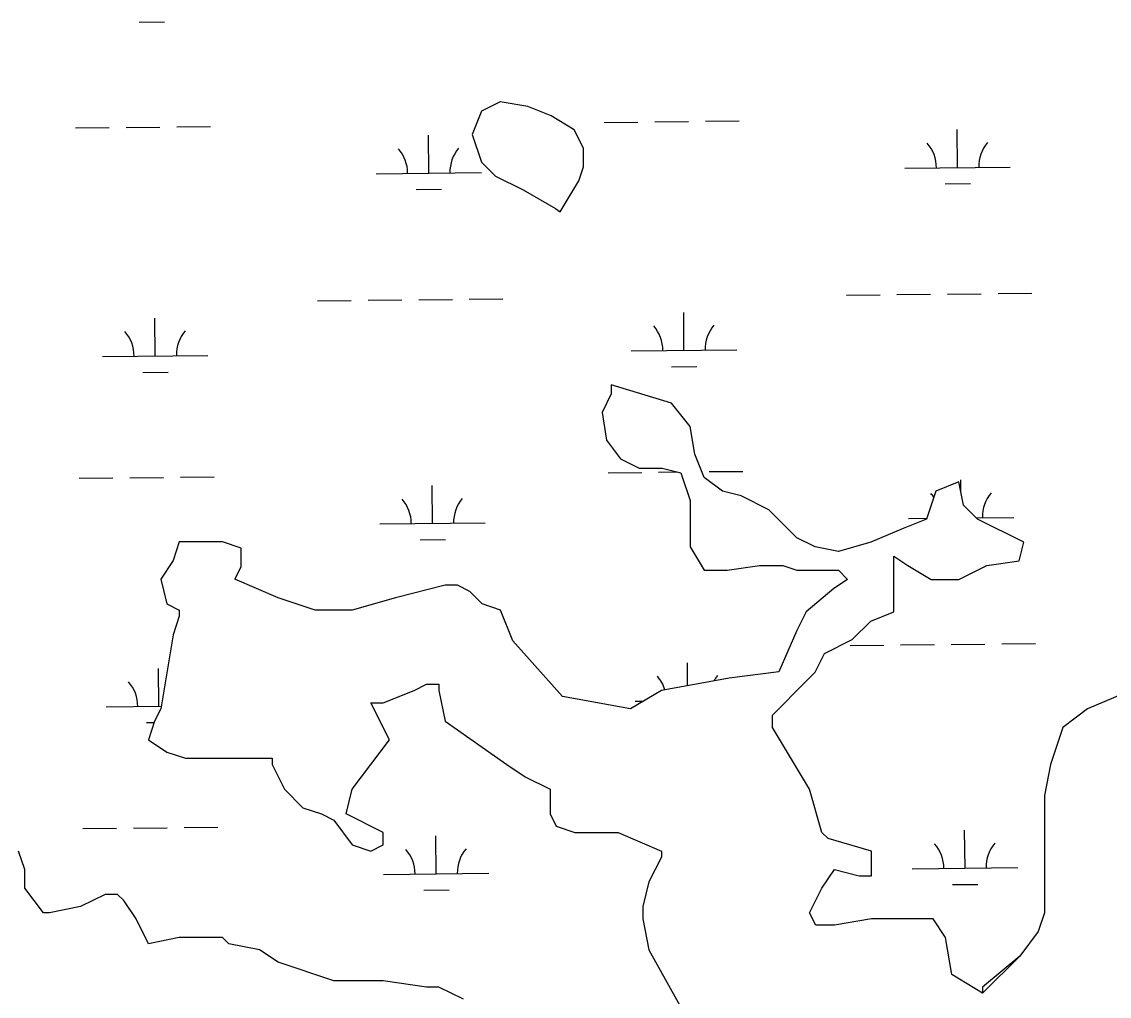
# Model space of a CAD drawing. Extents: x 3734862 to 3772949, y 391520 to 417239.
# Drawn here: x 3765146 to 3766178, y 413487 to 414412 of the extents above; entities that cross this region are included whole.
import ezdxf

# ---------------------------------------------------------------- set-up
doc = ezdxf.new("R2010")
doc.units = 0
doc.layers.add('V-TOPO-SHOR', color=7, linetype='Continuous')
doc.layers.add('V-WETL-SWMP', color=7, linetype='Continuous')

msp = doc.modelspace()

# ---------------------------------------------------------------- linework, layer by layer
at = {"layer": 'V-TOPO-SHOR'}
for p, q in [((3765600.2, 414336.3), (3765582.6, 414327.5)), ((3765626.6, 414331.9), (3765600.2, 414336.3)), ((3765582.6, 414327.5), (3765573.8, 414305.5)), ((3765648.6, 414323.1), (3765626.6, 414331.9)), ((3765670.6, 414309.9), (3765648.6, 414323.1)), ((3765573.8, 414305.5), (3765582.6, 414279.1)), ((3765679.4, 414292.3), (3765670.6, 414309.9)), ((3765679.4, 414274.7), (3765679.4, 414292.3)), ((3765582.6, 414279.1), (3765595.8, 414265.9)), ((3765675, 414261.5), (3765679.4, 414274.7)), ((3765595.8, 414265.9), (3765622.2, 414252.7)), ((3765622.2, 414252.7), (3765653, 414235.1)), ((3765657.2, 414231.9), (3765675, 414261.5)), ((3765653, 414235.1), (3765657.2, 414231.9)), ((3765763, 414050.2), (3765705.8, 414067.8)), ((3765705.8, 414067.8), (3765705.8, 414059)), ((3765705.8, 414059), (3765697, 414041.4)), ((3765780.6, 414028.2), (3765763, 414050.2)), ((3765697, 414041.4), (3765701.4, 414015)), ((3765785, 414001.8), (3765780.6, 414028.2)), ((3765701.4, 414015), (3765714.6, 413997.4)), ((3765714.6, 413997.4), (3765732.2, 413988.6)), ((3765793.8, 413979.8), (3765785, 414001.8)), ((3765732.2, 413988.6), (3765754.2, 413988.6)), ((3765754.2, 413988.6), (3765771.8, 413984.2)), ((3765771.8, 413984.2), (3765780.6, 413957.7)), ((3765811.4, 413966.6), (3765793.8, 413979.8)), ((3766035.7, 413975.4), (3766013.7, 413966.6)), ((3766040.1, 413953.3), (3766035.7, 413975.4)), ((3765829, 413962.1), (3765811.4, 413966.6)), ((3766013.7, 413966.6), (3766004.9, 413940.1)), ((3765780.6, 413957.7), (3765780.6, 413913.7)), ((3765855.4, 413948.9), (3765829, 413962.1)), ((3766053.3, 413940.1), (3766040.1, 413953.3)), ((3765881.8, 413922.5), (3765855.4, 413948.9)), ((3766004.9, 413940.1), (3765982.9, 413931.3)), ((3766097.3, 413918.1), (3766053.3, 413940.1)), ((3765899.4, 413913.7), (3765881.8, 413922.5)), ((3765982.9, 413931.3), (3765952.1, 413918.1)), ((3765295.8, 413918.4), (3765289.9, 413900.8)), ((3765336.9, 413918.4), (3765295.8, 413918.4)), ((3765354.5, 413912.5), (3765336.9, 413918.4)), ((3765354.5, 413894.9), (3765354.5, 413912.5)), ((3765780.6, 413913.7), (3765793.8, 413891.7)), ((3765921.3, 413909.3), (3765899.4, 413913.7)), ((3765952.1, 413918.1), (3765921.3, 413909.3)), ((3766092.9, 413900.5), (3766097.3, 413918.1)), ((3765974.1, 413852.1), (3765974.1, 413904.9)), ((3765974.1, 413904.9), (3765987.3, 413896.1)), ((3765289.9, 413900.8), (3765278.2, 413883.1)), ((3765348.6, 413883.1), (3765354.5, 413894.9)), ((3765793.8, 413891.7), (3765815.8, 413891.7)), ((3765815.8, 413891.7), (3765846.6, 413896.1)), ((3765846.6, 413896.1), (3765868.6, 413896.1)), ((3765868.6, 413896.1), (3765881.8, 413891.7)), ((3765881.8, 413891.7), (3765921.3, 413891.7)), ((3765921.3, 413891.7), (3765930.1, 413882.9)), ((3765987.3, 413896.1), (3766009.3, 413882.9)), ((3766035.7, 413882.9), (3766062.1, 413896.1)), ((3766062.1, 413896.1), (3766092.9, 413900.5)), ((3765278.2, 413883.1), (3765284.1, 413859.7)), ((3765389.6, 413865.5), (3765348.6, 413883.1)), ((3765930.1, 413882.9), (3765917, 413874.1)), ((3766009.3, 413882.9), (3766035.7, 413882.9)), ((3765548, 413877.3), (3765501.1, 413865.5)), ((3765559.7, 413877.3), (3765548, 413877.3)), ((3765571.4, 413871.4), (3765559.7, 413877.3)), ((3765583.2, 413859.7), (3765571.4, 413871.4)), ((3765917, 413874.1), (3765890.6, 413852.1)), ((3765284.1, 413859.7), (3765295.8, 413853.8)), ((3765424.8, 413853.8), (3765389.6, 413865.5)), ((3765501.1, 413865.5), (3765460, 413853.8)), ((3765600.8, 413853.8), (3765583.2, 413859.7)), ((3765295.8, 413853.8), (3765295.8, 413847.9)), ((3765460, 413853.8), (3765424.8, 413853.8)), ((3765612.5, 413824.5), (3765600.8, 413853.8)), ((3765890.6, 413852.1), (3765881.8, 413834.5)), ((3765952.1, 413843.3), (3765974.1, 413852.1)), ((3765295.8, 413847.9), (3765289.9, 413830.3)), ((3765934.5, 413825.7), (3765952.1, 413843.3)), ((3765289.9, 413830.3), (3765278.2, 413759.9)), ((3765881.8, 413834.5), (3765864.7, 413795.1)), ((3765659.4, 413771.6), (3765612.5, 413824.5)), ((3765908.2, 413812.5), (3765934.5, 413825.7)), ((3765899.4, 413794.9), (3765908.2, 413812.5)), ((3765817.8, 413789.2), (3765753.3, 413777.5)), ((3765864.7, 413795.1), (3765817.8, 413789.2)), ((3765890.6, 413786.1), (3765899.4, 413794.9)), ((3765489.3, 413765.8), (3765518.7, 413777.5)), ((3765518.7, 413777.5), (3765530.4, 413783.4)), ((3765530.4, 413783.4), (3765542.1, 413783.4)), ((3765542.1, 413783.4), (3765542.1, 413777.5)), ((3765542.1, 413777.5), (3765548, 413748.2)), ((3765753.3, 413777.5), (3765723.9, 413759.9)), ((3765858.8, 413753.9), (3765890.6, 413786.1)), ((3766199, 413777.5), (3766157.9, 413759.9)), ((3765723.9, 413759.9), (3765659.4, 413771.6)), ((3765278.2, 413759.9), (3765272.3, 413748.2)), ((3765495.2, 413730.6), (3765477.6, 413765.8)), ((3765477.6, 413765.8), (3765489.3, 413765.8)), ((3766157.9, 413759.9), (3766134.5, 413742.3)), ((3765272.3, 413748.2), (3765266.5, 413730.6)), ((3765548, 413748.2), (3765606.6, 413707.1)), ((3765858.8, 413742.3), (3765858.8, 413753.9)), ((3765894, 413683.6), (3765858.8, 413742.3)), ((3766134.5, 413742.3), (3766122.7, 413707.1)), ((3765266.5, 413730.6), (3765284.1, 413718.8)), ((3765460, 413683.6), (3765495.2, 413730.6)), ((3765284.1, 413718.8), (3765301.7, 413713)), ((3765301.7, 413713), (3765383.8, 413713)), ((3765383.8, 413713), (3765383.8, 413707.1)), ((3765383.8, 413707.1), (3765395.5, 413683.6)), ((3765606.6, 413707.1), (3765624.2, 413695.4)), ((3766122.7, 413707.1), (3766116.9, 413677.7)), ((3765624.2, 413695.4), (3765647.7, 413683.6)), ((3765395.5, 413683.6), (3765413.1, 413666)), ((3765454.2, 413660.1), (3765460, 413683.6)), ((3765647.7, 413683.6), (3765647.7, 413660.1)), ((3765905.7, 413642.5), (3765894, 413683.6)), ((3766116.9, 413677.7), (3766116.9, 413566.2)), ((3765413.1, 413666), (3765430.7, 413660.1)), ((3765430.7, 413660.1), (3765442.4, 413654.3)), ((3765442.4, 413654.3), (3765460, 413630.8)), ((3765489.3, 413642.5), (3765454.2, 413660.1)), ((3765647.7, 413660.1), (3765653.6, 413648.4)), ((3765653.6, 413648.4), (3765671.1, 413642.5)), ((3765489.3, 413630.8), (3765489.3, 413642.5)), ((3765671.1, 413642.5), (3765712.2, 413642.5)), ((3765712.2, 413642.5), (3765753.3, 413624.9)), ((3765911.6, 413636.7), (3765905.7, 413642.5)), ((3765952.7, 413624.9), (3765911.6, 413636.7)), ((3765149.2, 413607.3), (3765143.3, 413624.9)), ((3765460, 413630.8), (3765477.6, 413624.9)), ((3765477.6, 413624.9), (3765489.3, 413630.8)), ((3765753.3, 413624.9), (3765753.3, 413619.1)), ((3765952.7, 413601.5), (3765952.7, 413624.9)), ((3765753.3, 413619.1), (3765741.5, 413595.6)), ((3765149.2, 413589.7), (3765149.2, 413607.3)), ((3765905.7, 413589.7), (3765917.5, 413607.3)), ((3765917.5, 413607.3), (3765940.9, 413601.5)), ((3765741.5, 413595.6), (3765735.7, 413572.1)), ((3765940.9, 413601.5), (3765952.7, 413601.5)), ((3765166.8, 413566.2), (3765149.2, 413589.7)), ((3765225.4, 413583.8), (3765202, 413572.1)), ((3765237.2, 413583.8), (3765225.4, 413583.8)), ((3765243, 413578), (3765237.2, 413583.8)), ((3765894, 413566.2), (3765905.7, 413589.7)), ((3765202, 413572.1), (3765172.6, 413566.2)), ((3765254.7, 413560.4), (3765243, 413578)), ((3765735.7, 413572.1), (3765735.7, 413560.4)), ((3765172.6, 413566.2), (3765166.8, 413566.2)), ((3765266.5, 413536.9), (3765254.7, 413560.4)), ((3765735.7, 413560.4), (3765741.5, 413531)), ((3765899.9, 413554.5), (3765894, 413566.2)), ((3765952.7, 413560.4), (3765917.5, 413554.5)), ((3766011.3, 413560.4), (3765952.7, 413560.4)), ((3766023, 413542.8), (3766011.3, 413560.4)), ((3766116.9, 413566.2), (3766111, 413548.6)), ((3765917.5, 413554.5), (3765899.9, 413554.5)), ((3765295.8, 413542.8), (3765266.5, 413536.9)), ((3765336.9, 413542.8), (3765295.8, 413542.8)), ((3765342.7, 413536.9), (3765336.9, 413542.8)), ((3766028.9, 413507.6), (3766023, 413542.8)), ((3766111, 413548.6), (3766093.4, 413525.2)), ((3765372, 413531), (3765342.7, 413536.9)), ((3765389.6, 413519.3), (3765372, 413531)), ((3765741.5, 413531), (3765770.9, 413478.2)), ((3765442.4, 413501.7), (3765389.6, 413519.3)), ((3766093.4, 413525.2), (3766058.2, 413489.9)), ((3765489.3, 413501.7), (3765442.4, 413501.7)), ((3765530.4, 413495.8), (3765489.3, 413501.7)), ((3766058.2, 413489.9), (3766028.9, 413507.6)), ((3765542.1, 413495.8), (3765530.4, 413495.8)), ((3765565.6, 413484.1), (3765542.1, 413495.8))]:
    msp.add_line(p, q, dxfattribs=at)
at = {"layer": 'V-WETL-SWMP'}
for p, q in [((3765257.6, 414412.2), (3765281.6, 414412.4)), ((3765600.2, 414336.3), (3765582.6, 414327.5)), ((3765626.6, 414331.9), (3765600.2, 414336.3)), ((3765582.6, 414327.5), (3765573.8, 414305.5)), ((3765648.6, 414323.1), (3765626.6, 414331.9)), ((3765670.6, 414309.9), (3765648.6, 414323.1)), ((3765699.1, 414316.9), (3765731.1, 414317.2)), ((3765747.1, 414317.4), (3765779.1, 414317.7)), ((3765795.1, 414317.9), (3765827.1, 414318.2)), ((3765197.3, 414311.6), (3765229.3, 414311.9)), ((3765245.3, 414312.1), (3765277.3, 414312.4)), ((3765293.3, 414312.6), (3765325.3, 414312.9)), ((3765532.6, 414268.7), (3765532.2, 414304.7)), ((3765573.8, 414305.5), (3765582.6, 414279.1)), ((3765679.4, 414292.3), (3765670.6, 414309.9)), ((3766034.5, 414274), (3766034.1, 414310)), ((3765679.4, 414274.7), (3765679.4, 414292.3)), ((3765582.6, 414279.1), (3765595.8, 414265.9)), ((3765675, 414261.5), (3765679.4, 414274.7)), ((3765984.5, 414273.4), (3766084.5, 414274.5)), ((3765482.6, 414268.1), (3765582.6, 414269.2)), ((3765595.8, 414265.9), (3765622.2, 414252.7)), ((3765520.7, 414253.1), (3765544.7, 414253.4)), ((3765622.2, 414252.7), (3765653, 414235.1)), ((3765657.2, 414231.9), (3765675, 414261.5)), ((3766022.6, 414258.4), (3766046.6, 414258.7)), ((3765653, 414235.1), (3765657.2, 414231.9)), ((3765523, 414148.5), (3765555, 414148.8)), ((3765571, 414149), (3765603, 414149.3)), ((3765928.9, 414152.8), (3765960.9, 414153.1)), ((3765976.9, 414153.3), (3766008.9, 414153.6)), ((3766024.9, 414153.8), (3766056.9, 414154.1)), ((3766072.9, 414154.3), (3766104.9, 414154.6)), ((3765427, 414147.5), (3765459, 414147.8)), ((3765475, 414148), (3765507, 414148.3)), ((3765273, 414095.1), (3765272.6, 414131.1)), ((3765774.8, 414100.4), (3765774.5, 414136.4)), ((3765724.8, 414099.9), (3765824.8, 414100.9)), ((3765223, 414094.6), (3765323, 414095.6)), ((3765261.1, 414079.5), (3765285.1, 414079.8)), ((3765763, 414084.8), (3765787, 414085.1)), ((3765763, 414050.2), (3765705.8, 414067.8)), ((3765705.8, 414067.8), (3765705.8, 414059)), ((3765705.8, 414059), (3765697, 414041.4)), ((3765780.6, 414028.2), (3765763, 414050.2)), ((3765697, 414041.4), (3765701.4, 414015)), ((3765785, 414001.8), (3765780.6, 414028.2)), ((3765701.4, 414015), (3765714.6, 413997.4)), ((3765714.6, 413997.4), (3765732.2, 413988.6)), ((3765793.8, 413979.8), (3765785, 414001.8)), ((3765702.7, 413984.2), (3765734.7, 413984.5)), ((3765732.2, 413988.6), (3765754.2, 413988.6)), ((3765750.7, 413984.7), (3765768.8, 413984.9)), ((3765754.2, 413988.6), (3765771.8, 413984.2)), ((3765771.8, 413984.2), (3765780.6, 413957.7)), ((3765798.7, 413985.2), (3765830.7, 413985.5)), ((3765200.8, 413978.9), (3765232.8, 413979.2)), ((3765248.8, 413979.4), (3765280.8, 413979.7)), ((3765296.8, 413979.9), (3765328.8, 413980.2)), ((3765811.4, 413966.6), (3765793.8, 413979.8)), ((3766035.7, 413975.4), (3766013.7, 413966.6)), ((3766040.1, 413953.3), (3766035.7, 413975.4)), ((3766037.7, 413965.4), (3766037.6, 413977.3)), ((3765536.1, 413936), (3765535.7, 413972)), ((3765829, 413962.1), (3765811.4, 413966.6)), ((3766013.7, 413966.6), (3766004.9, 413940.1)), ((3765780.6, 413957.7), (3765780.6, 413913.7)), ((3765855.4, 413948.9), (3765829, 413962.1)), ((3766053.3, 413940.1), (3766040.1, 413953.3)), ((3765881.8, 413922.5), (3765855.4, 413948.9)), ((3765486.1, 413935.5), (3765586.1, 413936.5)), ((3766004.9, 413940.1), (3765982.9, 413931.3)), ((3765988, 413940.8), (3766005.2, 413941)), ((3766052, 413941.5), (3766088, 413941.8)), ((3766097.3, 413918.1), (3766053.3, 413940.1)), ((3765899.4, 413913.7), (3765881.8, 413922.5)), ((3765982.9, 413931.3), (3765952.1, 413918.1)), ((3765295.8, 413918.4), (3765289.9, 413900.8)), ((3765336.9, 413918.4), (3765295.8, 413918.4)), ((3765354.5, 413912.5), (3765336.9, 413918.4)), ((3765354.5, 413894.9), (3765354.5, 413912.5)), ((3765524.3, 413920.4), (3765548.3, 413920.7)), ((3765780.6, 413913.7), (3765793.8, 413891.7)), ((3765921.3, 413909.3), (3765899.4, 413913.7)), ((3765952.1, 413918.1), (3765921.3, 413909.3)), ((3766092.9, 413900.5), (3766097.3, 413918.1)), ((3765974.1, 413852.1), (3765974.1, 413904.9)), ((3765974.1, 413904.9), (3765987.3, 413896.1)), ((3765289.9, 413900.8), (3765278.2, 413883.1)), ((3765348.6, 413883.1), (3765354.5, 413894.9)), ((3765793.8, 413891.7), (3765815.8, 413891.7)), ((3765815.8, 413891.7), (3765846.6, 413896.1)), ((3765846.6, 413896.1), (3765868.6, 413896.1)), ((3765868.6, 413896.1), (3765881.8, 413891.7)), ((3765881.8, 413891.7), (3765921.3, 413891.7)), ((3765921.3, 413891.7), (3765930.1, 413882.9)), ((3765987.3, 413896.1), (3766009.3, 413882.9)), ((3766035.7, 413882.9), (3766062.1, 413896.1)), ((3766062.1, 413896.1), (3766092.9, 413900.5)), ((3765278.2, 413883.1), (3765284.1, 413859.7)), ((3765389.6, 413865.5), (3765348.6, 413883.1)), ((3765930.1, 413882.9), (3765917, 413874.1)), ((3766009.3, 413882.9), (3766035.7, 413882.9)), ((3765548, 413877.3), (3765501.1, 413865.5)), ((3765559.7, 413877.3), (3765548, 413877.3)), ((3765571.4, 413871.4), (3765559.7, 413877.3)), ((3765583.2, 413859.7), (3765571.4, 413871.4)), ((3765917, 413874.1), (3765890.6, 413852.1)), ((3765284.1, 413859.7), (3765295.8, 413853.8)), ((3765424.8, 413853.8), (3765389.6, 413865.5)), ((3765501.1, 413865.5), (3765460, 413853.8)), ((3765600.8, 413853.8), (3765583.2, 413859.7)), ((3765295.8, 413853.8), (3765295.8, 413847.9)), ((3765460, 413853.8), (3765424.8, 413853.8)), ((3765612.5, 413824.5), (3765600.8, 413853.8)), ((3765890.6, 413852.1), (3765881.8, 413834.5)), ((3765952.1, 413843.3), (3765974.1, 413852.1)), ((3765295.8, 413847.9), (3765289.9, 413830.3)), ((3765934.5, 413825.7), (3765952.1, 413843.3)), ((3765289.9, 413830.3), (3765278.2, 413759.9)), ((3765881.8, 413834.5), (3765864.7, 413795.1)), ((3765659.4, 413771.6), (3765612.5, 413824.5)), ((3765908.2, 413812.5), (3765934.5, 413825.7)), ((3765932.4, 413820.1), (3765964.4, 413820.5)), ((3765980.4, 413820.6), (3766012.4, 413821)), ((3766028.4, 413821.1), (3766060.4, 413821.5)), ((3766076.4, 413821.6), (3766108.4, 413822)), ((3765899.4, 413794.9), (3765908.2, 413812.5)), ((3765276.5, 413762.4), (3765276.1, 413798.4)), ((3765778.2, 413782.1), (3765778, 413803.7)), ((3765817.8, 413789.2), (3765753.3, 413777.5)), ((3765864.7, 413795.1), (3765817.8, 413789.2)), ((3765890.6, 413786.1), (3765899.4, 413794.9)), ((3765489.3, 413765.8), (3765518.7, 413777.5)), ((3765518.7, 413777.5), (3765530.4, 413783.4)), ((3765530.4, 413783.4), (3765542.1, 413783.4)), ((3765542.1, 413783.4), (3765542.1, 413777.5)), ((3765542.1, 413777.5), (3765548, 413748.2)), ((3765753.3, 413777.5), (3765723.9, 413759.9)), ((3765858.8, 413753.9), (3765890.6, 413786.1)), ((3766199, 413777.5), (3766157.9, 413759.9)), ((3765723.9, 413759.9), (3765659.4, 413771.6)), ((3765728.4, 413767.2), (3765736.2, 413767.3)), ((3765226.5, 413761.9), (3765278.6, 413762.5)), ((3765278.2, 413759.9), (3765272.3, 413748.2)), ((3765495.2, 413730.6), (3765477.6, 413765.8)), ((3765477.6, 413765.8), (3765489.3, 413765.8)), ((3766157.9, 413759.9), (3766134.5, 413742.3)), ((3765264.6, 413746.9), (3765271.9, 413747)), ((3765272.3, 413748.2), (3765266.5, 413730.6)), ((3765548, 413748.2), (3765606.6, 413707.1)), ((3765858.8, 413742.3), (3765858.8, 413753.9)), ((3765894, 413683.6), (3765858.8, 413742.3)), ((3766134.5, 413742.3), (3766122.7, 413707.1)), ((3765266.5, 413730.6), (3765284.1, 413718.8)), ((3765460, 413683.6), (3765495.2, 413730.6)), ((3765284.1, 413718.8), (3765301.7, 413713)), ((3765301.7, 413713), (3765383.8, 413713)), ((3765383.8, 413713), (3765383.8, 413707.1)), ((3765383.8, 413707.1), (3765395.5, 413683.6)), ((3765606.6, 413707.1), (3765624.2, 413695.4)), ((3766122.7, 413707.1), (3766116.9, 413677.7)), ((3765624.2, 413695.4), (3765647.7, 413683.6)), ((3765395.5, 413683.6), (3765413.1, 413666)), ((3765454.2, 413660.1), (3765460, 413683.6)), ((3765647.7, 413683.6), (3765647.7, 413660.1)), ((3765905.7, 413642.5), (3765894, 413683.6)), ((3766116.9, 413677.7), (3766116.9, 413566.2)), ((3765413.1, 413666), (3765430.7, 413660.1)), ((3765430.7, 413660.1), (3765442.4, 413654.3)), ((3765442.4, 413654.3), (3765460, 413630.8)), ((3765489.3, 413642.5), (3765454.2, 413660.1)), ((3765647.7, 413660.1), (3765653.6, 413648.4)), ((3765204.3, 413646.2), (3765236.3, 413646.6)), ((3765252.3, 413646.7), (3765284.3, 413647.1)), ((3765300.3, 413647.3), (3765332.3, 413647.6)), ((3765653.6, 413648.4), (3765671.1, 413642.5)), ((3766041.5, 413608.6), (3766041.1, 413644.6)), ((3765489.3, 413630.8), (3765489.3, 413642.5)), ((3765539.6, 413603.3), (3765539.2, 413639.3)), ((3765671.1, 413642.5), (3765712.2, 413642.5)), ((3765712.2, 413642.5), (3765753.3, 413624.9)), ((3765911.6, 413636.7), (3765905.7, 413642.5)), ((3765952.7, 413624.9), (3765911.6, 413636.7)), ((3765149.2, 413607.3), (3765143.3, 413624.9)), ((3765460, 413630.8), (3765477.6, 413624.9)), ((3765477.6, 413624.9), (3765489.3, 413630.8)), ((3765753.3, 413624.9), (3765753.3, 413619.1)), ((3765952.7, 413601.5), (3765952.7, 413624.9)), ((3765753.3, 413619.1), (3765741.5, 413595.6)), ((3765149.2, 413589.7), (3765149.2, 413607.3)), ((3765489.6, 413602.8), (3765589.6, 413603.9)), ((3765905.7, 413589.7), (3765917.5, 413607.3)), ((3765917.5, 413607.3), (3765940.9, 413601.5)), ((3765991.5, 413608.1), (3766091.5, 413609.2)), ((3765741.5, 413595.6), (3765735.7, 413572.1)), ((3765940.9, 413601.5), (3765952.7, 413601.5)), ((3766029.7, 413593.1), (3766053.6, 413593.3)), ((3765166.8, 413566.2), (3765149.2, 413589.7)), ((3765225.4, 413583.8), (3765202, 413572.1)), ((3765237.2, 413583.8), (3765225.4, 413583.8)), ((3765243, 413578), (3765237.2, 413583.8)), ((3765527.8, 413587.8), (3765551.8, 413588)), ((3765894, 413566.2), (3765905.7, 413589.7)), ((3765202, 413572.1), (3765172.6, 413566.2)), ((3765254.7, 413560.4), (3765243, 413578)), ((3765735.7, 413572.1), (3765735.7, 413560.4)), ((3765172.6, 413566.2), (3765166.8, 413566.2)), ((3765266.5, 413536.9), (3765254.7, 413560.4)), ((3765735.7, 413560.4), (3765741.5, 413531)), ((3765899.9, 413554.5), (3765894, 413566.2)), ((3765952.7, 413560.4), (3765917.5, 413554.5)), ((3766011.3, 413560.4), (3765952.7, 413560.4)), ((3766023, 413542.8), (3766011.3, 413560.4)), ((3766116.9, 413566.2), (3766111, 413548.6)), ((3765917.5, 413554.5), (3765899.9, 413554.5)), ((3765295.8, 413542.8), (3765266.5, 413536.9)), ((3765336.9, 413542.8), (3765295.8, 413542.8)), ((3765342.7, 413536.9), (3765336.9, 413542.8)), ((3766028.9, 413507.6), (3766023, 413542.8)), ((3766111, 413548.6), (3766093.4, 413525.2)), ((3765372, 413531), (3765342.7, 413536.9)), ((3765389.6, 413519.3), (3765372, 413531)), ((3765741.5, 413531), (3765770.9, 413478.2)), ((3765442.4, 413501.7), (3765389.6, 413519.3)), ((3766093.4, 413525.2), (3766058.2, 413495.8)), ((3765489.3, 413501.7), (3765442.4, 413501.7)), ((3765530.4, 413495.8), (3765489.3, 413501.7)), ((3766058.2, 413489.9), (3766028.9, 413507.6)), ((3765542.1, 413495.8), (3765530.4, 413495.8)), ((3765565.6, 413484.1), (3765542.1, 413495.8)), ((3766058.2, 413495.8), (3766058.2, 413489.9))]:
    msp.add_line(p, q, dxfattribs=at)
for centre, start, end in [((3765979.2, 414273.9), 359.8334, 41.377), ((3766089.7, 414275), 139.8334, 181.377), ((3765477.3, 414268.6), 359.8334, 41.377), ((3765587.8, 414269.7), 139.8334, 181.377), ((3765217.7, 414095), 359.8334, 41.377), ((3765328.2, 414096.2), 139.8334, 181.377), ((3765719.6, 414100.3), 359.8334, 41.377), ((3765830.1, 414101.5), 139.8334, 181.377), ((3765982.7, 413941.2), 34.1887, 41.377), ((3766093.2, 413942.4), 139.8334, 181.377), ((3765480.8, 413935.9), 359.8334, 41.377), ((3765591.3, 413937.1), 139.8334, 181.377), ((3765723.1, 413767.6), 17.3584, 41.377), ((3765833.6, 413768.8), 139.8334, 149.6812), ((3765221.2, 413762.3), 359.8334, 41.377), ((3765484.4, 413603.2), 359.8334, 41.377), ((3765594.8, 413604.4), 139.8334, 181.377), ((3765986.2, 413608.5), 359.8334, 41.377), ((3766096.7, 413609.7), 139.8334, 181.377)]:
    msp.add_arc(centre, 35.2, start, end, dxfattribs=at)

doc.saveas('drawing.dxf')
